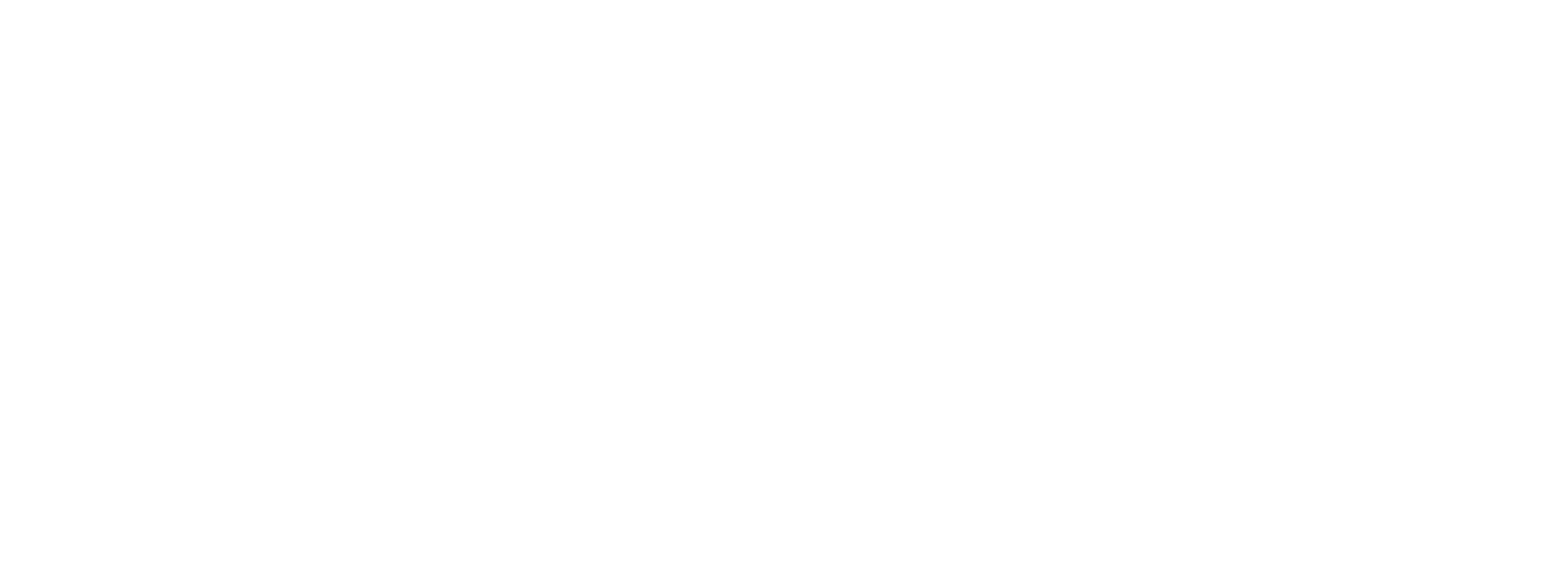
# Model space of a CAD drawing. Header units: millimetres. Extents: x 2063114 to 14983986, y -126020516 to 213791.
# Tile 605 of 656: x 2271579 to 2315838, y -46447 to -31053. Entities that reach past the tile are written whole.
import ezdxf

# ---------------------------------------------------------------- set-up
doc = ezdxf.new("R2010")
doc.units = ezdxf.units.MM
doc.styles.add('V@ler@Live', font='isocpeui.ttf')

msp = doc.modelspace()

# ---------------------------------------------------------------- texts
at = {"color": 7, "lineweight": 15, "ltscale": 2, "char_height": 300, "attachment_point": 1, "style": 'V@ler@Live'}
for s, insert in [('\\pi-150.309;{\\C256;    1\\P\\pi0;\\fISOCPEUR|b0|i1|c238|p34;4\\fISOCPEUR|b0|i1|c204|p34;∅22\\fISOCPEUR|b0|i1|c238|p34;AIII\\fISOCPEUR|b0|i1|c204|p34; }', (2328342.14066, -31053.01356)), ('\\pi-150.309;{\\C256;    1\\P\\pi0;\\fISOCPEUR|b0|i1|c238|p34;4\\fISOCPEUR|b0|i1|c204|p34;∅22\\fISOCPEUR|b0|i1|c238|p34;AIII\\fISOCPEUR|b0|i1|c204|p34; }', (2340511.36561, -31053.01356)), ('\\pi-150.309;{\\C256;    1\\P\\pi0;\\fISOCPEUR|b0|i1|c238|p34;4\\fISOCPEUR|b0|i1|c204|p34;∅22\\fISOCPEUR|b0|i1|c238|p34;AIII\\fISOCPEUR|b0|i1|c204|p34; }', (2352569.89167, -31053.01356)), ('\\pi-150.309;{\\C256;   2\\P4∅20\\fISOCPEUR|b0|i1|c238|p34;AIII\\fISOCPEUR|b0|i1|c204|p34; }', (2328363.4766, -34025.3684)), ('\\pi-150.309;{\\C256;   2\\P4∅20\\fISOCPEUR|b0|i1|c238|p34;AIII\\fISOCPEUR|b0|i1|c204|p34; }', (2340532.70155, -34025.3684)), ('\\pi-150.309;{\\C256;   2\\P4∅20\\fISOCPEUR|b0|i1|c238|p34;AIII\\fISOCPEUR|b0|i1|c204|p34; }', (2352591.22761, -34059.04977)), ('\\pi-150.309;{\\C256;Фм1}', (2328449.02784, -36220.68866)), ('\\pi-150.309;{\\C256;Фм2}', (2340618.25279, -36220.68866)), ('\\pi-150.309;{\\C256;Фм3}', (2352676.77885, -36220.68866)), ('\\pi-150.309;{\\C256;Фм1}', (2328976.29001, -46141.63862)), ('\\pi-150.309;{\\C256;Фм2}', (2341145.51496, -46141.63862)), ('\\pi-150.309;{\\C256;Фм3}', (2353204.04102, -46141.63862))]:
    msp.add_mtext(s, dxfattribs=dict(at, insert=insert))
at = {"color": 7, "lineweight": 15, "ltscale": 2, "char_height": 250, "width": 887.4569739, "attachment_point": 1, "style": 'V@ler@Live'}
for insert in [(2326003.91132, -40154.1512), (2338173.13627, -40154.1512), (2350231.66233, -40154.1512)]:
    msp.add_mtext('\\pi-217.725;{\\fISOCPEUR|b0|i0|c204|p34;\\C256;   \\fISOCPEUR|b0|i1|c204|p34;1\\P\\fISOCPEUR|b0|i1|c238|p34;4\\fISOCPEUR|b0|i1|c204|p34;∅22\\fISOCPEUR|b0|i1|c238|p34;AIII\\fISOCPEUR|b0|i0|c204|p34; }', dxfattribs=dict(at, insert=insert))

doc.saveas('drawing.dxf')
